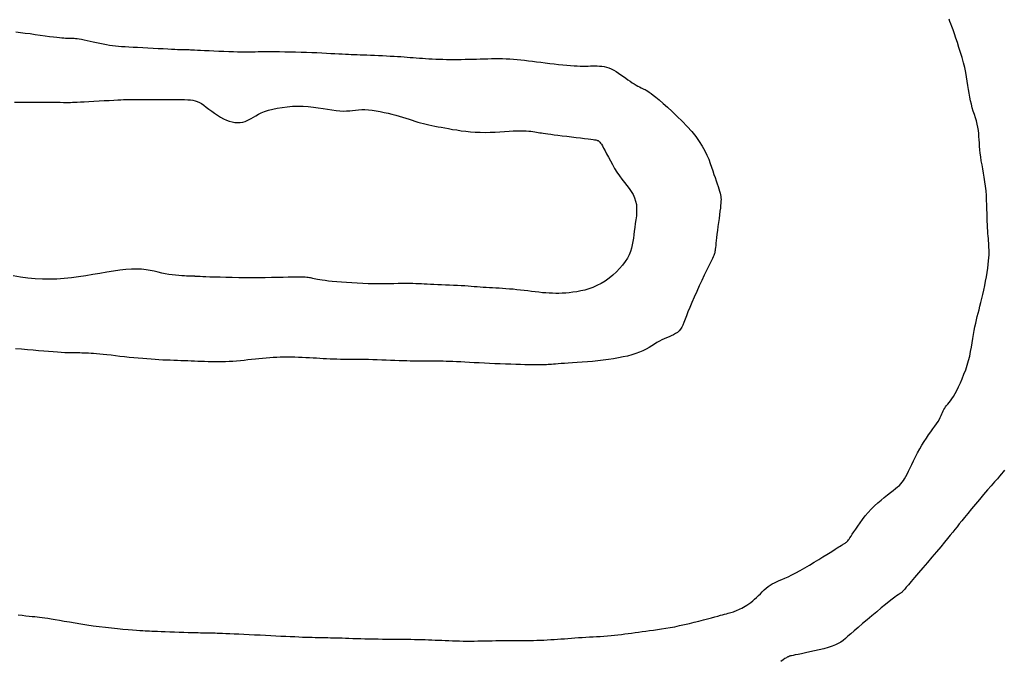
# Model space of a CAD drawing. Header units: millimetres. Extents: x 32690613 to 32693367, y 5343692 to 5344708.
# Tile 471 of 656: x 32692852 to 32692869, y 5344174 to 5344185. Entities that reach past the tile are written whole.
import ezdxf

# ---------------------------------------------------------------- set-up
doc = ezdxf.new("R2010")
doc.units = ezdxf.units.MM
doc.header["$LTSCALE"] = 20
doc.layers.add('02-DGM_HL_490.50', color=52, linetype='Continuous')
doc.layers.add('02-DGM_HL_491.00', color=62, linetype='Continuous')

msp = doc.modelspace()

# ---------------------------------------------------------------- linework, layer by layer
at = {"layer": '02-DGM_HL_490.50', "elevation": 490.5, "flags": 128}
for points in [[(32692852.299, 5344175.011), (32692852.367, 5344175.003), (32692852.432, 5344174.995), (32692852.49, 5344174.989), (32692852.541, 5344174.983), (32692852.587, 5344174.979), (32692852.629, 5344174.974), (32692852.671, 5344174.97), (32692852.713, 5344174.965), (32692852.759, 5344174.959), (32692852.81, 5344174.952), (32692852.868, 5344174.943), (32692852.936, 5344174.931), (32692853.012, 5344174.917), (32692853.096, 5344174.902), (32692853.186, 5344174.886), (32692853.282, 5344174.87), (32692853.382, 5344174.853), (32692853.486, 5344174.837), (32692853.592, 5344174.821), (32692853.699, 5344174.807), (32692853.805, 5344174.795), (32692853.91, 5344174.783), (32692854.011, 5344174.773), (32692854.106, 5344174.764), (32692854.194, 5344174.756), (32692854.273, 5344174.75), (32692854.342, 5344174.745), (32692854.399, 5344174.74), (32692854.447, 5344174.737), (32692854.488, 5344174.734), (32692854.526, 5344174.732), (32692854.563, 5344174.731), (32692854.603, 5344174.729), (32692854.648, 5344174.728), (32692854.701, 5344174.726), (32692854.764, 5344174.723), (32692854.836, 5344174.721), (32692854.914, 5344174.718), (32692854.995, 5344174.715), (32692855.077, 5344174.712), (32692855.156, 5344174.709), (32692855.231, 5344174.707), (32692855.298, 5344174.705), (32692855.356, 5344174.703), (32692855.405, 5344174.702), (32692855.446, 5344174.701), (32692855.481, 5344174.7), (32692855.512, 5344174.7), (32692855.539, 5344174.7), (32692855.563, 5344174.699), (32692855.587, 5344174.699), (32692855.611, 5344174.699), (32692855.636, 5344174.699), (32692855.664, 5344174.698), (32692855.695, 5344174.697), (32692855.732, 5344174.696), (32692855.774, 5344174.695), (32692855.824, 5344174.693), (32692855.882, 5344174.69), (32692855.949, 5344174.687), (32692856.024, 5344174.684), (32692856.106, 5344174.68), (32692856.193, 5344174.676), (32692856.284, 5344174.671), (32692856.377, 5344174.667), (32692856.471, 5344174.662), (32692856.564, 5344174.657), (32692856.656, 5344174.653), (32692856.745, 5344174.648), (32692856.831, 5344174.644), (32692856.913, 5344174.64), (32692856.992, 5344174.636), (32692857.067, 5344174.633), (32692857.137, 5344174.63), (32692857.203, 5344174.627), (32692857.263, 5344174.625), (32692857.318, 5344174.624), (32692857.37, 5344174.622), (32692857.418, 5344174.621), (32692857.464, 5344174.62), (32692857.509, 5344174.619), (32692857.552, 5344174.618), (32692857.596, 5344174.617), (32692857.64, 5344174.616), (32692857.685, 5344174.615), (32692857.732, 5344174.614), (32692857.78, 5344174.613), (32692857.831, 5344174.611), (32692857.885, 5344174.61), (32692857.942, 5344174.608), (32692858.003, 5344174.606), (32692858.068, 5344174.604), (32692858.135, 5344174.602), (32692858.206, 5344174.6), (32692858.279, 5344174.598), (32692858.354, 5344174.596), (32692858.429, 5344174.595), (32692858.505, 5344174.593), (32692858.58, 5344174.592), (32692858.654, 5344174.591), (32692858.727, 5344174.591), (32692858.799, 5344174.59), (32692858.87, 5344174.59), (32692858.939, 5344174.589), (32692859.006, 5344174.589), (32692859.072, 5344174.588), (32692859.135, 5344174.587), (32692859.197, 5344174.586), (32692859.257, 5344174.584), (32692859.316, 5344174.582), (32692859.374, 5344174.579), (32692859.431, 5344174.577), (32692859.488, 5344174.575), (32692859.546, 5344174.572), (32692859.605, 5344174.57), (32692859.664, 5344174.567), (32692859.725, 5344174.565), (32692859.787, 5344174.563), (32692859.849, 5344174.561), (32692859.911, 5344174.559), (32692859.974, 5344174.558), (32692860.037, 5344174.558), (32692860.099, 5344174.558), (32692860.162, 5344174.558), (32692860.224, 5344174.559), (32692860.286, 5344174.56), (32692860.348, 5344174.561), (32692860.411, 5344174.563), (32692860.474, 5344174.564), (32692860.537, 5344174.565), (32692860.602, 5344174.566), (32692860.666, 5344174.566), (32692860.732, 5344174.566), (32692860.798, 5344174.566), (32692860.863, 5344174.565), (32692860.929, 5344174.565), (32692860.994, 5344174.565), (32692861.058, 5344174.566), (32692861.121, 5344174.566), (32692861.183, 5344174.568), (32692861.244, 5344174.57), (32692861.304, 5344174.572), (32692861.363, 5344174.575), (32692861.422, 5344174.578), (32692861.48, 5344174.582), (32692861.539, 5344174.586), (32692861.598, 5344174.59), (32692861.657, 5344174.594), (32692861.717, 5344174.598), (32692861.777, 5344174.603), (32692861.838, 5344174.607), (32692861.899, 5344174.612), (32692861.96, 5344174.616), (32692862.022, 5344174.62), (32692862.084, 5344174.624), (32692862.147, 5344174.628), (32692862.21, 5344174.631), (32692862.272, 5344174.635), (32692862.335, 5344174.638), (32692862.397, 5344174.642), (32692862.459, 5344174.646), (32692862.52, 5344174.651), (32692862.581, 5344174.657), (32692862.64, 5344174.664), (32692862.699, 5344174.671), (32692862.758, 5344174.679), (32692862.816, 5344174.687), (32692862.875, 5344174.696), (32692862.934, 5344174.704), (32692862.995, 5344174.713), (32692863.056, 5344174.721), (32692863.119, 5344174.73), (32692863.184, 5344174.738), (32692863.251, 5344174.746), (32692863.319, 5344174.756), (32692863.391, 5344174.766), (32692863.464, 5344174.777), (32692863.541, 5344174.79), (32692863.621, 5344174.805), (32692863.703, 5344174.823), (32692863.787, 5344174.842), (32692863.872, 5344174.862), (32692863.955, 5344174.882), (32692864.036, 5344174.903), (32692864.114, 5344174.923), (32692864.186, 5344174.943), (32692864.251, 5344174.96), (32692864.31, 5344174.976), (32692864.361, 5344174.989), (32692864.405, 5344175.001), (32692864.444, 5344175.011), (32692864.479, 5344175.02), (32692864.509, 5344175.028), (32692864.537, 5344175.036), (32692864.562, 5344175.043), (32692864.585, 5344175.049), (32692864.608, 5344175.056), (32692864.63, 5344175.063), (32692864.652, 5344175.071), (32692864.674, 5344175.079), (32692864.697, 5344175.088), (32692864.721, 5344175.099), (32692864.746, 5344175.111), (32692864.773, 5344175.125), (32692864.802, 5344175.141), (32692864.833, 5344175.158), (32692864.864, 5344175.178), (32692864.896, 5344175.2), (32692864.929, 5344175.224), (32692864.963, 5344175.25), (32692864.996, 5344175.278), (32692865.029, 5344175.308), (32692865.062, 5344175.34), (32692865.095, 5344175.373), (32692865.128, 5344175.406), (32692865.162, 5344175.438), (32692865.195, 5344175.469), (32692865.229, 5344175.497), (32692865.264, 5344175.522), (32692865.299, 5344175.544), (32692865.336, 5344175.563), (32692865.375, 5344175.581), (32692865.417, 5344175.599), (32692865.464, 5344175.618), (32692865.515, 5344175.64), (32692865.572, 5344175.666), (32692865.636, 5344175.697), (32692865.707, 5344175.734), (32692865.783, 5344175.776), (32692865.863, 5344175.821), (32692865.944, 5344175.868), (32692866.024, 5344175.916), (32692866.102, 5344175.963), (32692866.174, 5344176.008), (32692866.239, 5344176.048), (32692866.296, 5344176.083), (32692866.344, 5344176.114), (32692866.385, 5344176.14), (32692866.42, 5344176.162), (32692866.448, 5344176.18), (32692866.472, 5344176.196), (32692866.492, 5344176.208), (32692866.509, 5344176.219), (32692866.523, 5344176.228), (32692866.536, 5344176.235), (32692866.546, 5344176.242), (32692866.556, 5344176.247), (32692866.564, 5344176.252), (32692866.571, 5344176.257), (32692866.578, 5344176.262), (32692866.584, 5344176.266), (32692866.59, 5344176.272), (32692866.597, 5344176.279), (32692866.604, 5344176.288), (32692866.614, 5344176.3), (32692866.625, 5344176.316), (32692866.64, 5344176.338), (32692866.658, 5344176.365), (32692866.68, 5344176.399), (32692866.707, 5344176.44), (32692866.739, 5344176.487), (32692866.774, 5344176.54), (32692866.814, 5344176.596), (32692866.857, 5344176.654), (32692866.904, 5344176.714), (32692866.954, 5344176.773), (32692867.006, 5344176.831), (32692867.062, 5344176.886), (32692867.118, 5344176.938), (32692867.175, 5344176.987), (32692867.231, 5344177.033), (32692867.286, 5344177.076), (32692867.337, 5344177.116), (32692867.384, 5344177.152), (32692867.426, 5344177.185), (32692867.461, 5344177.214), (32692867.492, 5344177.241), (32692867.518, 5344177.268), (32692867.541, 5344177.295), (32692867.562, 5344177.324), (32692867.582, 5344177.356), (32692867.603, 5344177.393), (32692867.625, 5344177.436), (32692867.649, 5344177.486), (32692867.676, 5344177.542), (32692867.705, 5344177.603), (32692867.737, 5344177.667), (32692867.77, 5344177.734), (32692867.804, 5344177.802), (32692867.841, 5344177.869), (32692867.878, 5344177.934), (32692867.917, 5344177.997), (32692867.956, 5344178.056), (32692867.995, 5344178.112), (32692868.032, 5344178.165), (32692868.068, 5344178.215), (32692868.102, 5344178.261), (32692868.132, 5344178.305), (32692868.158, 5344178.344), (32692868.18, 5344178.381), (32692868.197, 5344178.414), (32692868.212, 5344178.445), (32692868.225, 5344178.474), (32692868.236, 5344178.5), (32692868.248, 5344178.525), (32692868.259, 5344178.549), (32692868.273, 5344178.571), (32692868.288, 5344178.594), (32692868.306, 5344178.617), (32692868.325, 5344178.641), (32692868.347, 5344178.668), (32692868.371, 5344178.699), (32692868.396, 5344178.734), (32692868.423, 5344178.775), (32692868.452, 5344178.823), (32692868.482, 5344178.878), (32692868.513, 5344178.94), (32692868.544, 5344179.008), (32692868.575, 5344179.08), (32692868.605, 5344179.156), (32692868.634, 5344179.234), (32692868.66, 5344179.313), (32692868.683, 5344179.392), (32692868.703, 5344179.471), (32692868.72, 5344179.549), (32692868.735, 5344179.625), (32692868.748, 5344179.7), (32692868.76, 5344179.772), (32692868.771, 5344179.842), (32692868.782, 5344179.91), (32692868.794, 5344179.974), (32692868.807, 5344180.036), (32692868.82, 5344180.095), (32692868.835, 5344180.153), (32692868.85, 5344180.211), (32692868.865, 5344180.27), (32692868.881, 5344180.331), (32692868.898, 5344180.394), (32692868.914, 5344180.461), (32692868.931, 5344180.533), (32692868.947, 5344180.608), (32692868.963, 5344180.685), (32692868.978, 5344180.762), (32692868.991, 5344180.839), (32692869.004, 5344180.914), (32692869.014, 5344180.985), (32692869.023, 5344181.05), (32692869.03, 5344181.11), (32692869.034, 5344181.164), (32692869.037, 5344181.214), (32692869.038, 5344181.259), (32692869.038, 5344181.302), (32692869.036, 5344181.342), (32692869.034, 5344181.381), (32692869.032, 5344181.419), (32692869.028, 5344181.458), (32692869.025, 5344181.498), (32692869.021, 5344181.539), (32692869.018, 5344181.583), (32692869.014, 5344181.63), (32692869.011, 5344181.68), (32692869.008, 5344181.735), (32692869.006, 5344181.794), (32692869.004, 5344181.86), (32692869.002, 5344181.929), (32692869, 5344182.003), (32692868.998, 5344182.08), (32692868.995, 5344182.159), (32692868.991, 5344182.239), (32692868.985, 5344182.319), (32692868.977, 5344182.398), (32692868.967, 5344182.476), (32692868.955, 5344182.553), (32692868.942, 5344182.627), (32692868.929, 5344182.7), (32692868.916, 5344182.77), (32692868.904, 5344182.839), (32692868.893, 5344182.905), (32692868.884, 5344182.968), (32692868.878, 5344183.029), (32692868.873, 5344183.088), (32692868.87, 5344183.145), (32692868.867, 5344183.2), (32692868.863, 5344183.255), (32692868.859, 5344183.309), (32692868.853, 5344183.362), (32692868.844, 5344183.416), (32692868.832, 5344183.47), (32692868.818, 5344183.525), (32692868.801, 5344183.581), (32692868.784, 5344183.637), (32692868.766, 5344183.695), (32692868.748, 5344183.753), (32692868.732, 5344183.813), (32692868.717, 5344183.874), (32692868.704, 5344183.937), (32692868.693, 5344184.002), (32692868.682, 5344184.069), (32692868.672, 5344184.138), (32692868.661, 5344184.209), (32692868.649, 5344184.284), (32692868.635, 5344184.362), (32692868.617, 5344184.444), (32692868.596, 5344184.529), (32692868.572, 5344184.616), (32692868.547, 5344184.704), (32692868.519, 5344184.791), (32692868.492, 5344184.875), (32692868.465, 5344184.954), (32692868.44, 5344185.028), (32692868.416, 5344185.094), (32692868.396, 5344185.151), (32692868.378, 5344185.2), (32692868.362, 5344185.242), (32692868.349, 5344185.277)], [(32692852.261, 5344185.06), (32692852.339, 5344185.052), (32692852.422, 5344185.041), (32692852.508, 5344185.03), (32692852.595, 5344185.018), (32692852.681, 5344185.006), (32692852.763, 5344184.994), (32692852.84, 5344184.983), (32692852.907, 5344184.974), (32692852.965, 5344184.967), (32692853.013, 5344184.962), (32692853.054, 5344184.958), (32692853.087, 5344184.956), (32692853.115, 5344184.954), (32692853.139, 5344184.953), (32692853.16, 5344184.953), (32692853.18, 5344184.953), (32692853.199, 5344184.953), (32692853.219, 5344184.953), (32692853.24, 5344184.952), (32692853.263, 5344184.95), (32692853.29, 5344184.948), (32692853.319, 5344184.944), (32692853.353, 5344184.939), (32692853.393, 5344184.932), (32692853.437, 5344184.923), (32692853.487, 5344184.912), (32692853.54, 5344184.901), (32692853.596, 5344184.889), (32692853.653, 5344184.876), (32692853.711, 5344184.864), (32692853.767, 5344184.853), (32692853.822, 5344184.843), (32692853.875, 5344184.834), (32692853.926, 5344184.827), (32692853.976, 5344184.821), (32692854.029, 5344184.815), (32692854.084, 5344184.811), (32692854.143, 5344184.806), (32692854.208, 5344184.802), (32692854.28, 5344184.798), (32692854.36, 5344184.794), (32692854.447, 5344184.789), (32692854.536, 5344184.784), (32692854.627, 5344184.779), (32692854.716, 5344184.775), (32692854.8, 5344184.771), (32692854.878, 5344184.767), (32692854.946, 5344184.764), (32692855.003, 5344184.761), (32692855.049, 5344184.759), (32692855.087, 5344184.758), (32692855.117, 5344184.757), (32692855.141, 5344184.757), (32692855.161, 5344184.756), (32692855.178, 5344184.756), (32692855.194, 5344184.756), (32692855.209, 5344184.755), (32692855.227, 5344184.755), (32692855.248, 5344184.754), (32692855.273, 5344184.753), (32692855.304, 5344184.751), (32692855.342, 5344184.75), (32692855.389, 5344184.747), (32692855.446, 5344184.745), (32692855.514, 5344184.741), (32692855.591, 5344184.738), (32692855.674, 5344184.734), (32692855.76, 5344184.73), (32692855.846, 5344184.727), (32692855.931, 5344184.724), (32692856.01, 5344184.721), (32692856.082, 5344184.719), (32692856.144, 5344184.718), (32692856.198, 5344184.717), (32692856.246, 5344184.717), (32692856.292, 5344184.718), (32692856.337, 5344184.718), (32692856.384, 5344184.719), (32692856.435, 5344184.72), (32692856.493, 5344184.721), (32692856.56, 5344184.721), (32692856.635, 5344184.721), (32692856.717, 5344184.721), (32692856.804, 5344184.72), (32692856.895, 5344184.718), (32692856.988, 5344184.717), (32692857.083, 5344184.715), (32692857.177, 5344184.712), (32692857.27, 5344184.709), (32692857.36, 5344184.705), (32692857.448, 5344184.702), (32692857.533, 5344184.698), (32692857.613, 5344184.694), (32692857.689, 5344184.69), (32692857.761, 5344184.686), (32692857.826, 5344184.683), (32692857.886, 5344184.68), (32692857.941, 5344184.677), (32692857.993, 5344184.675), (32692858.043, 5344184.673), (32692858.092, 5344184.671), (32692858.142, 5344184.669), (32692858.194, 5344184.667), (32692858.25, 5344184.664), (32692858.31, 5344184.662), (32692858.375, 5344184.66), (32692858.442, 5344184.657), (32692858.511, 5344184.654), (32692858.58, 5344184.651), (32692858.649, 5344184.648), (32692858.716, 5344184.644), (32692858.78, 5344184.64), (32692858.841, 5344184.637), (32692858.899, 5344184.633), (32692858.954, 5344184.629), (32692859.007, 5344184.625), (32692859.06, 5344184.621), (32692859.111, 5344184.617), (32692859.163, 5344184.613), (32692859.216, 5344184.609), (32692859.27, 5344184.605), (32692859.325, 5344184.601), (32692859.382, 5344184.598), (32692859.44, 5344184.594), (32692859.499, 5344184.592), (32692859.559, 5344184.589), (32692859.621, 5344184.587), (32692859.683, 5344184.586), (32692859.746, 5344184.585), (32692859.81, 5344184.585), (32692859.874, 5344184.585), (32692859.939, 5344184.586), (32692860.004, 5344184.587), (32692860.069, 5344184.589), (32692860.134, 5344184.59), (32692860.2, 5344184.592), (32692860.265, 5344184.594), (32692860.33, 5344184.596), (32692860.395, 5344184.598), (32692860.459, 5344184.599), (32692860.523, 5344184.6), (32692860.587, 5344184.6), (32692860.65, 5344184.599), (32692860.713, 5344184.597), (32692860.776, 5344184.594), (32692860.838, 5344184.59), (32692860.901, 5344184.584), (32692860.965, 5344184.578), (32692861.029, 5344184.571), (32692861.096, 5344184.563), (32692861.165, 5344184.554), (32692861.236, 5344184.545), (32692861.31, 5344184.536), (32692861.386, 5344184.526), (32692861.463, 5344184.517), (32692861.54, 5344184.508), (32692861.615, 5344184.499), (32692861.688, 5344184.492), (32692861.758, 5344184.485), (32692861.823, 5344184.48), (32692861.884, 5344184.476), (32692861.939, 5344184.473), (32692861.99, 5344184.472), (32692862.037, 5344184.471), (32692862.082, 5344184.472), (32692862.124, 5344184.472), (32692862.165, 5344184.473), (32692862.205, 5344184.473), (32692862.244, 5344184.474), (32692862.284, 5344184.473), (32692862.323, 5344184.472), (32692862.363, 5344184.468), (32692862.403, 5344184.462), (32692862.443, 5344184.453), (32692862.483, 5344184.44), (32692862.524, 5344184.424), (32692862.566, 5344184.403), (32692862.608, 5344184.379), (32692862.65, 5344184.351), (32692862.692, 5344184.322), (32692862.733, 5344184.293), (32692862.773, 5344184.263), (32692862.812, 5344184.234), (32692862.85, 5344184.208), (32692862.886, 5344184.184), (32692862.92, 5344184.163), (32692862.952, 5344184.144), (32692862.983, 5344184.127), (32692863.011, 5344184.112), (32692863.038, 5344184.098), (32692863.063, 5344184.086), (32692863.086, 5344184.075), (32692863.108, 5344184.065), (32692863.129, 5344184.053), (32692863.153, 5344184.04), (32692863.179, 5344184.023), (32692863.21, 5344184), (32692863.248, 5344183.971), (32692863.295, 5344183.933), (32692863.351, 5344183.886), (32692863.418, 5344183.828), (32692863.494, 5344183.76), (32692863.577, 5344183.685), (32692863.662, 5344183.604), (32692863.748, 5344183.519), (32692863.832, 5344183.431), (32692863.911, 5344183.343), (32692863.981, 5344183.255), (32692864.042, 5344183.171), (32692864.094, 5344183.089), (32692864.137, 5344183.011), (32692864.173, 5344182.935), (32692864.204, 5344182.863), (32692864.23, 5344182.793), (32692864.253, 5344182.727), (32692864.274, 5344182.664), (32692864.294, 5344182.604), (32692864.314, 5344182.547), (32692864.332, 5344182.493), (32692864.349, 5344182.443), (32692864.365, 5344182.397), (32692864.379, 5344182.355), (32692864.39, 5344182.316), (32692864.4, 5344182.282), (32692864.408, 5344182.252), (32692864.413, 5344182.224), (32692864.416, 5344182.198), (32692864.417, 5344182.171), (32692864.416, 5344182.142), (32692864.414, 5344182.108), (32692864.41, 5344182.069), (32692864.405, 5344182.023), (32692864.398, 5344181.969), (32692864.39, 5344181.908), (32692864.382, 5344181.842), (32692864.373, 5344181.773), (32692864.364, 5344181.704), (32692864.356, 5344181.636), (32692864.347, 5344181.571), (32692864.34, 5344181.512), (32692864.334, 5344181.461), (32692864.329, 5344181.416), (32692864.325, 5344181.377), (32692864.321, 5344181.344), (32692864.318, 5344181.316), (32692864.315, 5344181.292), (32692864.311, 5344181.271), (32692864.308, 5344181.253), (32692864.304, 5344181.237), (32692864.299, 5344181.221), (32692864.292, 5344181.203), (32692864.283, 5344181.181), (32692864.27, 5344181.153), (32692864.252, 5344181.118), (32692864.23, 5344181.072), (32692864.202, 5344181.015), (32692864.168, 5344180.945), (32692864.128, 5344180.864), (32692864.086, 5344180.775), (32692864.041, 5344180.681), (32692863.997, 5344180.584), (32692863.953, 5344180.488), (32692863.913, 5344180.396), (32692863.877, 5344180.31), (32692863.846, 5344180.233), (32692863.82, 5344180.165), (32692863.798, 5344180.105), (32692863.778, 5344180.052), (32692863.759, 5344180.006), (32692863.739, 5344179.967), (32692863.718, 5344179.933), (32692863.693, 5344179.904), (32692863.665, 5344179.879), (32692863.633, 5344179.858), (32692863.598, 5344179.839), (32692863.56, 5344179.821), (32692863.52, 5344179.805), (32692863.479, 5344179.788), (32692863.437, 5344179.77), (32692863.395, 5344179.75), (32692863.354, 5344179.727), (32692863.311, 5344179.702), (32692863.268, 5344179.675), (32692863.223, 5344179.647), (32692863.176, 5344179.619), (32692863.125, 5344179.59), (32692863.071, 5344179.563), (32692863.012, 5344179.537), (32692862.948, 5344179.514), (32692862.879, 5344179.492), (32692862.805, 5344179.472), (32692862.728, 5344179.455), (32692862.647, 5344179.438), (32692862.562, 5344179.424), (32692862.475, 5344179.411), (32692862.386, 5344179.4), (32692862.295, 5344179.389), (32692862.203, 5344179.38), (32692862.113, 5344179.372), (32692862.024, 5344179.365), (32692861.939, 5344179.359), (32692861.858, 5344179.353), (32692861.784, 5344179.349), (32692861.718, 5344179.344), (32692861.66, 5344179.34), (32692861.609, 5344179.337), (32692861.566, 5344179.334), (32692861.527, 5344179.331), (32692861.494, 5344179.328), (32692861.464, 5344179.326), (32692861.436, 5344179.324), (32692861.409, 5344179.322), (32692861.383, 5344179.321), (32692861.355, 5344179.32), (32692861.325, 5344179.319), (32692861.292, 5344179.318), (32692861.254, 5344179.318), (32692861.211, 5344179.319), (32692861.161, 5344179.319), (32692861.103, 5344179.32), (32692861.036, 5344179.322), (32692860.961, 5344179.324), (32692860.88, 5344179.326), (32692860.794, 5344179.329), (32692860.704, 5344179.332), (32692860.612, 5344179.335), (32692860.519, 5344179.339), (32692860.427, 5344179.343), (32692860.337, 5344179.348), (32692860.249, 5344179.352), (32692860.164, 5344179.357), (32692860.082, 5344179.361), (32692860.003, 5344179.366), (32692859.929, 5344179.37), (32692859.859, 5344179.373), (32692859.793, 5344179.376), (32692859.733, 5344179.379), (32692859.678, 5344179.38), (32692859.626, 5344179.381), (32692859.577, 5344179.382), (32692859.531, 5344179.382), (32692859.487, 5344179.382), (32692859.443, 5344179.382), (32692859.4, 5344179.382), (32692859.357, 5344179.382), (32692859.313, 5344179.382), (32692859.267, 5344179.381), (32692859.219, 5344179.382), (32692859.169, 5344179.382), (32692859.116, 5344179.383), (32692859.06, 5344179.384), (32692859, 5344179.386), (32692858.935, 5344179.388), (32692858.866, 5344179.391), (32692858.795, 5344179.394), (32692858.721, 5344179.397), (32692858.645, 5344179.4), (32692858.568, 5344179.403), (32692858.491, 5344179.405), (32692858.415, 5344179.408), (32692858.34, 5344179.409), (32692858.266, 5344179.41), (32692858.194, 5344179.411), (32692858.123, 5344179.411), (32692858.053, 5344179.412), (32692857.986, 5344179.413), (32692857.92, 5344179.413), (32692857.857, 5344179.414), (32692857.795, 5344179.416), (32692857.735, 5344179.418), (32692857.676, 5344179.42), (32692857.618, 5344179.423), (32692857.561, 5344179.426), (32692857.503, 5344179.429), (32692857.444, 5344179.432), (32692857.385, 5344179.436), (32692857.324, 5344179.439), (32692857.262, 5344179.443), (32692857.199, 5344179.446), (32692857.135, 5344179.449), (32692857.071, 5344179.451), (32692857.008, 5344179.453), (32692856.944, 5344179.454), (32692856.881, 5344179.453), (32692856.819, 5344179.452), (32692856.758, 5344179.449), (32692856.697, 5344179.446), (32692856.636, 5344179.441), (32692856.575, 5344179.436), (32692856.513, 5344179.431), (32692856.452, 5344179.424), (32692856.389, 5344179.418), (32692856.325, 5344179.411), (32692856.261, 5344179.404), (32692856.196, 5344179.397), (32692856.131, 5344179.391), (32692856.066, 5344179.385), (32692856.001, 5344179.379), (32692855.937, 5344179.375), (32692855.874, 5344179.372), (32692855.812, 5344179.37), (32692855.751, 5344179.37), (32692855.691, 5344179.37), (32692855.632, 5344179.371), (32692855.574, 5344179.373), (32692855.515, 5344179.375), (32692855.457, 5344179.377), (32692855.399, 5344179.38), (32692855.341, 5344179.382), (32692855.283, 5344179.384), (32692855.224, 5344179.386), (32692855.165, 5344179.388), (32692855.105, 5344179.39), (32692855.045, 5344179.393), (32692854.983, 5344179.395), (32692854.921, 5344179.398), (32692854.858, 5344179.4), (32692854.794, 5344179.403), (32692854.728, 5344179.407), (32692854.66, 5344179.411), (32692854.591, 5344179.415), (32692854.52, 5344179.421), (32692854.447, 5344179.427), (32692854.371, 5344179.433), (32692854.293, 5344179.441), (32692854.213, 5344179.449), (32692854.133, 5344179.458), (32692854.054, 5344179.466), (32692853.977, 5344179.475), (32692853.902, 5344179.484), (32692853.831, 5344179.491), (32692853.766, 5344179.498), (32692853.706, 5344179.504), (32692853.651, 5344179.509), (32692853.601, 5344179.514), (32692853.556, 5344179.517), (32692853.513, 5344179.519), (32692853.474, 5344179.521), (32692853.436, 5344179.523), (32692853.399, 5344179.523), (32692853.363, 5344179.524), (32692853.326, 5344179.524), (32692853.288, 5344179.524), (32692853.248, 5344179.524), (32692853.204, 5344179.525), (32692853.156, 5344179.526), (32692853.103, 5344179.528), (32692853.043, 5344179.532), (32692852.977, 5344179.536), (32692852.904, 5344179.542), (32692852.826, 5344179.549), (32692852.741, 5344179.556), (32692852.652, 5344179.564), (32692852.559, 5344179.572), (32692852.461, 5344179.58), (32692852.36, 5344179.587), (32692852.257, 5344179.594)]]:
    msp.add_lwpolyline(points, dxfattribs=at)
at = {"layer": '02-DGM_HL_491.00', "elevation": 491, "flags": 128}
for points in [[(32692852.235, 5344183.848), (32692852.35, 5344183.849), (32692852.465, 5344183.849), (32692852.576, 5344183.849), (32692852.683, 5344183.848), (32692852.784, 5344183.848), (32692852.876, 5344183.847), (32692852.957, 5344183.847), (32692853.026, 5344183.846), (32692853.083, 5344183.845), (32692853.128, 5344183.845), (32692853.166, 5344183.845), (32692853.201, 5344183.845), (32692853.235, 5344183.846), (32692853.273, 5344183.847), (32692853.318, 5344183.849), (32692853.373, 5344183.852), (32692853.441, 5344183.855), (32692853.52, 5344183.86), (32692853.605, 5344183.865), (32692853.694, 5344183.87), (32692853.783, 5344183.875), (32692853.869, 5344183.88), (32692853.948, 5344183.884), (32692854.016, 5344183.888), (32692854.072, 5344183.89), (32692854.116, 5344183.892), (32692854.15, 5344183.894), (32692854.175, 5344183.894), (32692854.193, 5344183.895), (32692854.205, 5344183.895), (32692854.215, 5344183.894), (32692854.222, 5344183.894), (32692854.229, 5344183.893), (32692854.238, 5344183.893), (32692854.25, 5344183.893), (32692854.268, 5344183.892), (32692854.292, 5344183.892), (32692854.325, 5344183.892), (32692854.368, 5344183.892), (32692854.424, 5344183.892), (32692854.493, 5344183.892), (32692854.573, 5344183.892), (32692854.661, 5344183.893), (32692854.752, 5344183.893), (32692854.846, 5344183.893), (32692854.937, 5344183.893), (32692855.022, 5344183.893), (32692855.1, 5344183.893), (32692855.166, 5344183.892), (32692855.223, 5344183.891), (32692855.271, 5344183.888), (32692855.314, 5344183.882), (32692855.352, 5344183.874), (32692855.388, 5344183.862), (32692855.424, 5344183.845), (32692855.461, 5344183.823), (32692855.501, 5344183.796), (32692855.544, 5344183.764), (32692855.589, 5344183.73), (32692855.637, 5344183.693), (32692855.686, 5344183.657), (32692855.736, 5344183.622), (32692855.787, 5344183.589), (32692855.838, 5344183.561), (32692855.889, 5344183.538), (32692855.939, 5344183.52), (32692855.989, 5344183.508), (32692856.037, 5344183.5), (32692856.084, 5344183.497), (32692856.128, 5344183.499), (32692856.171, 5344183.506), (32692856.211, 5344183.516), (32692856.248, 5344183.531), (32692856.283, 5344183.549), (32692856.319, 5344183.569), (32692856.356, 5344183.592), (32692856.396, 5344183.615), (32692856.441, 5344183.639), (32692856.491, 5344183.663), (32692856.549, 5344183.686), (32692856.614, 5344183.708), (32692856.688, 5344183.727), (32692856.767, 5344183.745), (32692856.852, 5344183.759), (32692856.94, 5344183.77), (32692857.03, 5344183.777), (32692857.121, 5344183.781), (32692857.212, 5344183.78), (32692857.302, 5344183.774), (32692857.389, 5344183.765), (32692857.474, 5344183.753), (32692857.557, 5344183.74), (32692857.635, 5344183.727), (32692857.71, 5344183.715), (32692857.78, 5344183.705), (32692857.845, 5344183.698), (32692857.906, 5344183.696), (32692857.962, 5344183.697), (32692858.015, 5344183.701), (32692858.066, 5344183.706), (32692858.117, 5344183.712), (32692858.169, 5344183.717), (32692858.222, 5344183.72), (32692858.279, 5344183.72), (32692858.34, 5344183.717), (32692858.404, 5344183.71), (32692858.471, 5344183.7), (32692858.539, 5344183.688), (32692858.608, 5344183.673), (32692858.676, 5344183.658), (32692858.743, 5344183.641), (32692858.808, 5344183.623), (32692858.87, 5344183.605), (32692858.928, 5344183.588), (32692858.985, 5344183.57), (32692859.038, 5344183.553), (32692859.09, 5344183.537), (32692859.141, 5344183.521), (32692859.19, 5344183.506), (32692859.238, 5344183.492), (32692859.286, 5344183.48), (32692859.334, 5344183.468), (32692859.382, 5344183.457), (32692859.432, 5344183.446), (32692859.484, 5344183.436), (32692859.538, 5344183.426), (32692859.595, 5344183.415), (32692859.656, 5344183.404), (32692859.721, 5344183.392), (32692859.79, 5344183.38), (32692859.863, 5344183.369), (32692859.939, 5344183.357), (32692860.017, 5344183.347), (32692860.098, 5344183.339), (32692860.181, 5344183.333), (32692860.265, 5344183.329), (32692860.351, 5344183.328), (32692860.437, 5344183.33), (32692860.522, 5344183.334), (32692860.605, 5344183.338), (32692860.685, 5344183.344), (32692860.762, 5344183.349), (32692860.834, 5344183.353), (32692860.899, 5344183.356), (32692860.959, 5344183.357), (32692861.011, 5344183.357), (32692861.059, 5344183.354), (32692861.101, 5344183.351), (32692861.139, 5344183.347), (32692861.174, 5344183.342), (32692861.205, 5344183.337), (32692861.235, 5344183.332), (32692861.263, 5344183.327), (32692861.291, 5344183.322), (32692861.32, 5344183.317), (32692861.352, 5344183.312), (32692861.389, 5344183.307), (32692861.431, 5344183.301), (32692861.48, 5344183.295), (32692861.538, 5344183.287), (32692861.606, 5344183.279), (32692861.681, 5344183.27), (32692861.76, 5344183.26), (32692861.841, 5344183.251), (32692861.92, 5344183.241), (32692861.996, 5344183.232), (32692862.065, 5344183.224), (32692862.125, 5344183.216), (32692862.173, 5344183.21), (32692862.21, 5344183.205), (32692862.238, 5344183.2), (32692862.258, 5344183.197), (32692862.273, 5344183.193), (32692862.283, 5344183.19), (32692862.29, 5344183.188), (32692862.296, 5344183.185), (32692862.303, 5344183.181), (32692862.31, 5344183.177), (32692862.318, 5344183.17), (32692862.328, 5344183.159), (32692862.34, 5344183.143), (32692862.355, 5344183.122), (32692862.372, 5344183.094), (32692862.393, 5344183.057), (32692862.417, 5344183.012), (32692862.445, 5344182.959), (32692862.475, 5344182.901), (32692862.509, 5344182.838), (32692862.545, 5344182.773), (32692862.583, 5344182.707), (32692862.623, 5344182.641), (32692862.664, 5344182.579), (32692862.707, 5344182.52), (32692862.75, 5344182.464), (32692862.792, 5344182.41), (32692862.832, 5344182.358), (32692862.868, 5344182.306), (32692862.9, 5344182.254), (32692862.926, 5344182.2), (32692862.945, 5344182.143), (32692862.957, 5344182.082), (32692862.962, 5344182.019), (32692862.962, 5344181.954), (32692862.957, 5344181.888), (32692862.949, 5344181.821), (32692862.939, 5344181.754), (32692862.929, 5344181.688), (32692862.92, 5344181.624), (32692862.912, 5344181.562), (32692862.905, 5344181.503), (32692862.897, 5344181.445), (32692862.887, 5344181.387), (32692862.874, 5344181.331), (32692862.857, 5344181.274), (32692862.834, 5344181.217), (32692862.804, 5344181.159), (32692862.766, 5344181.099), (32692862.721, 5344181.039), (32692862.669, 5344180.979), (32692862.612, 5344180.921), (32692862.551, 5344180.865), (32692862.486, 5344180.813), (32692862.418, 5344180.765), (32692862.348, 5344180.722), (32692862.278, 5344180.686), (32692862.208, 5344180.655), (32692862.137, 5344180.63), (32692862.067, 5344180.609), (32692861.998, 5344180.593), (32692861.93, 5344180.58), (32692861.864, 5344180.57), (32692861.801, 5344180.563), (32692861.74, 5344180.558), (32692861.681, 5344180.554), (32692861.623, 5344180.552), (32692861.567, 5344180.552), (32692861.511, 5344180.553), (32692861.454, 5344180.555), (32692861.397, 5344180.559), (32692861.338, 5344180.564), (32692861.278, 5344180.57), (32692861.215, 5344180.577), (32692861.152, 5344180.585), (32692861.088, 5344180.593), (32692861.023, 5344180.6), (32692860.959, 5344180.608), (32692860.894, 5344180.615), (32692860.831, 5344180.622), (32692860.769, 5344180.627), (32692860.708, 5344180.632), (32692860.648, 5344180.636), (32692860.59, 5344180.639), (32692860.533, 5344180.642), (32692860.477, 5344180.645), (32692860.423, 5344180.648), (32692860.37, 5344180.651), (32692860.318, 5344180.655), (32692860.266, 5344180.659), (32692860.215, 5344180.663), (32692860.164, 5344180.667), (32692860.11, 5344180.671), (32692860.055, 5344180.675), (32692859.998, 5344180.679), (32692859.937, 5344180.683), (32692859.873, 5344180.686), (32692859.805, 5344180.689), (32692859.736, 5344180.692), (32692859.667, 5344180.695), (32692859.598, 5344180.697), (32692859.532, 5344180.7), (32692859.467, 5344180.702), (32692859.407, 5344180.705), (32692859.352, 5344180.708), (32692859.301, 5344180.711), (32692859.251, 5344180.714), (32692859.203, 5344180.716), (32692859.154, 5344180.719), (32692859.103, 5344180.72), (32692859.048, 5344180.721), (32692858.989, 5344180.722), (32692858.923, 5344180.722), (32692858.852, 5344180.721), (32692858.775, 5344180.719), (32692858.694, 5344180.718), (32692858.609, 5344180.717), (32692858.52, 5344180.717), (32692858.429, 5344180.717), (32692858.335, 5344180.719), (32692858.24, 5344180.721), (32692858.146, 5344180.726), (32692858.052, 5344180.731), (32692857.961, 5344180.737), (32692857.873, 5344180.743), (32692857.791, 5344180.75), (32692857.716, 5344180.757), (32692857.649, 5344180.764), (32692857.59, 5344180.771), (32692857.541, 5344180.778), (32692857.498, 5344180.784), (32692857.462, 5344180.79), (32692857.431, 5344180.796), (32692857.405, 5344180.802), (32692857.382, 5344180.807), (32692857.361, 5344180.812), (32692857.342, 5344180.817), (32692857.323, 5344180.821), (32692857.301, 5344180.824), (32692857.276, 5344180.828), (32692857.246, 5344180.83), (32692857.208, 5344180.832), (32692857.162, 5344180.833), (32692857.105, 5344180.833), (32692857.037, 5344180.832), (32692856.957, 5344180.83), (32692856.869, 5344180.828), (32692856.772, 5344180.826), (32692856.669, 5344180.824), (32692856.561, 5344180.822), (32692856.449, 5344180.82), (32692856.334, 5344180.82), (32692856.218, 5344180.82), (32692856.103, 5344180.821), (32692855.99, 5344180.823), (32692855.883, 5344180.826), (32692855.782, 5344180.829), (32692855.689, 5344180.832), (32692855.607, 5344180.834), (32692855.538, 5344180.837), (32692855.482, 5344180.839), (32692855.439, 5344180.841), (32692855.406, 5344180.842), (32692855.383, 5344180.843), (32692855.367, 5344180.844), (32692855.357, 5344180.845), (32692855.35, 5344180.845), (32692855.345, 5344180.846), (32692855.341, 5344180.846), (32692855.336, 5344180.847), (32692855.329, 5344180.847), (32692855.32, 5344180.848), (32692855.307, 5344180.848), (32692855.29, 5344180.849), (32692855.268, 5344180.849), (32692855.24, 5344180.85), (32692855.205, 5344180.851), (32692855.165, 5344180.853), (32692855.119, 5344180.855), (32692855.068, 5344180.859), (32692855.014, 5344180.863), (32692854.957, 5344180.87), (32692854.897, 5344180.878), (32692854.837, 5344180.889), (32692854.775, 5344180.902), (32692854.712, 5344180.917), (32692854.647, 5344180.932), (32692854.578, 5344180.946), (32692854.506, 5344180.958), (32692854.428, 5344180.967), (32692854.345, 5344180.972), (32692854.255, 5344180.971), (32692854.157, 5344180.965), (32692854.053, 5344180.952), (32692853.944, 5344180.936), (32692853.829, 5344180.917), (32692853.711, 5344180.896), (32692853.59, 5344180.875), (32692853.467, 5344180.854), (32692853.343, 5344180.836), (32692853.218, 5344180.82), (32692853.094, 5344180.808), (32692852.969, 5344180.799), (32692852.844, 5344180.795), (32692852.719, 5344180.796), (32692852.593, 5344180.802), (32692852.468, 5344180.813), (32692852.342, 5344180.83), (32692852.216, 5344180.853)], [(32692869.305, 5344177.504), (32692869.282, 5344177.474), (32692869.254, 5344177.441), (32692869.22, 5344177.402), (32692869.18, 5344177.357), (32692869.132, 5344177.301), (32692869.075, 5344177.236), (32692869.012, 5344177.162), (32692868.944, 5344177.082), (32692868.874, 5344176.999), (32692868.803, 5344176.916), (32692868.735, 5344176.835), (32692868.672, 5344176.758), (32692868.615, 5344176.689), (32692868.566, 5344176.629), (32692868.523, 5344176.576), (32692868.485, 5344176.528), (32692868.448, 5344176.482), (32692868.41, 5344176.434), (32692868.369, 5344176.383), (32692868.322, 5344176.326), (32692868.267, 5344176.26), (32692868.203, 5344176.183), (32692868.13, 5344176.097), (32692868.053, 5344176.006), (32692867.974, 5344175.913), (32692867.896, 5344175.821), (32692867.821, 5344175.733), (32692867.753, 5344175.653), (32692867.694, 5344175.585), (32692867.647, 5344175.529), (32692867.61, 5344175.486), (32692867.583, 5344175.453), (32692867.562, 5344175.43), (32692867.547, 5344175.413), (32692867.537, 5344175.402), (32692867.528, 5344175.395), (32692867.521, 5344175.389), (32692867.513, 5344175.384), (32692867.502, 5344175.377), (32692867.488, 5344175.368), (32692867.469, 5344175.355), (32692867.444, 5344175.337), (32692867.411, 5344175.312), (32692867.368, 5344175.28), (32692867.316, 5344175.238), (32692867.252, 5344175.187), (32692867.179, 5344175.128), (32692867.1, 5344175.064), (32692867.017, 5344174.995), (32692866.934, 5344174.926), (32692866.854, 5344174.858), (32692866.778, 5344174.793), (32692866.711, 5344174.734), (32692866.654, 5344174.683), (32692866.605, 5344174.639), (32692866.561, 5344174.6), (32692866.52, 5344174.568), (32692866.48, 5344174.539), (32692866.436, 5344174.513), (32692866.388, 5344174.49), (32692866.331, 5344174.468), (32692866.264, 5344174.446), (32692866.19, 5344174.426), (32692866.11, 5344174.406), (32692866.029, 5344174.387), (32692865.949, 5344174.369), (32692865.873, 5344174.353), (32692865.804, 5344174.339), (32692865.744, 5344174.327), (32692865.697, 5344174.318), (32692865.661, 5344174.31), (32692865.634, 5344174.304), (32692865.615, 5344174.3), (32692865.602, 5344174.297), (32692865.594, 5344174.294), (32692865.588, 5344174.292), (32692865.584, 5344174.29), (32692865.578, 5344174.288), (32692865.571, 5344174.285), (32692865.559, 5344174.279), (32692865.543, 5344174.27), (32692865.519, 5344174.255), (32692865.487, 5344174.234), (32692865.445, 5344174.207)]]:
    msp.add_lwpolyline(points, dxfattribs=at)

doc.saveas('drawing.dxf')
